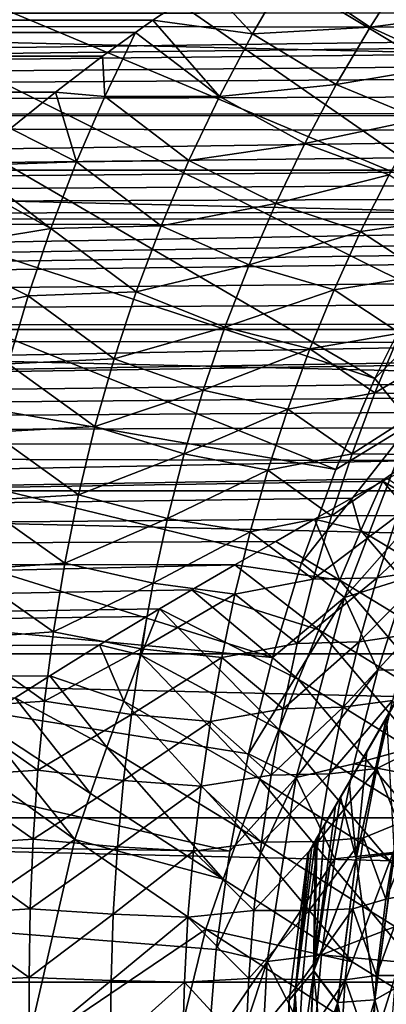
# Model space of a CAD drawing. Header units: metres. Extents: x -109 to 109, y -315 to 32.
# Tile 364 of 384: x 58.1 to 61.44, y 1.31 to 10.29. Entities that reach past the tile are written whole.
import ezdxf

# ---------------------------------------------------------------- set-up
doc = ezdxf.new("R2010")
doc.units = ezdxf.units.M
doc.layers.add('solid_K244242000C74_AAA', color=7, linetype='CONTINUOUS')

msp = doc.modelspace()

# ---------------------------------------------------------------- linework, layer by layer
at = {"layer": 'solid_K244242000C74_AAA'}
for points in [[(52.492252, 18.879858, -78.325066), (50.806316, 16.512283, -78.325066), (63.201088, 10.109612, -73.288864)], [(52.492252, 18.879858, -78.325066), (63.201088, 10.109612, -73.288864), (63.767914, 10.814772, -73.288864)], [(50.806316, 16.512283, -78.325066), (49.353065, 13.995176, -78.325066), (62.186005, 8.612486, -73.288864)], [(50.806316, 16.512283, -78.325066), (62.673271, 9.374799, -73.288864), (63.201088, 10.109612, -73.288864)], [(50.806316, 16.512283, -78.325066), (62.186005, 8.612486, -73.288864), (62.673271, 9.374799, -73.288864)], [(49.353065, 13.995176, -78.325066), (48.145664, 11.351322, -78.325066), (61.338737, 7.014377, -73.288864)], [(49.353065, 13.995176, -78.325066), (61.740726, 7.824909, -73.288864), (62.186005, 8.612486, -73.288864)], [(49.353065, 13.995176, -78.325066), (61.338737, 7.014377, -73.288864), (61.740726, 7.824909, -73.288864)], [(66.28434, 12.30596, -44.252384), (60.725739, 2.678175, -44), (66.293503, 12.321825, -44)], [(60.725739, 2.678175, -34), (66.293503, 12.321825, -44), (60.725739, 2.678175, -44)], [(60.725739, 2.678175, -34), (66.293503, 12.321825, -34), (66.293503, 12.321825, -44)], [(60.734898, 2.69404, -33.747616), (66.293503, 12.321825, -34), (60.725739, 2.678175, -34)], [(60.734898, 2.69404, -33.747616), (66.28434, 12.30596, -33.747616), (66.293503, 12.321825, -34)], [(66.28434, 12.30596, -44.252384), (60.734898, 2.69404, -44.252384), (60.725739, 2.678175, -44)], [(66.28434, 12.30596, -44.252384), (66.256462, 12.257674, -44.505863), (60.734898, 2.69404, -44.252384)], [(60.734898, 2.69404, -33.747616), (60.762775, 2.742326, -33.494137), (66.28434, 12.30596, -33.747616)], [(66.256462, 12.257674, -44.505863), (60.762775, 2.742326, -44.505863), (60.734898, 2.69404, -44.252384)], [(60.762775, 2.742326, -33.494137), (66.256462, 12.257674, -33.494137), (66.28434, 12.30596, -33.747616)], [(66.256462, 12.257674, -44.505863), (66.221756, 12.197556, -44.701088), (60.762775, 2.742326, -44.505863)], [(60.762775, 2.742326, -33.494137), (60.798069, 2.803458, -33.296097), (66.256462, 12.257674, -33.494137)], [(60.798069, 2.803458, -33.296097), (66.221169, 12.196542, -33.296097), (66.256462, 12.257674, -33.494137)], [(66.221756, 12.197556, -44.701088), (60.797485, 2.802445, -44.701088), (60.762775, 2.742326, -44.505863)], [(66.208313, 12.174279, -44.762825), (60.797485, 2.802445, -44.701088), (66.221756, 12.197556, -44.701088)], [(66.208313, 12.174279, -44.762825), (60.810925, 2.825721, -44.762825), (60.797485, 2.802445, -44.701088)], [(60.810925, 2.825722, -33.237175), (66.221169, 12.196542, -33.296097), (60.798069, 2.803458, -33.296097)], [(60.810925, 2.825722, -33.237175), (66.208313, 12.174278, -33.237175), (66.221169, 12.196542, -33.296097)], [(66.137619, 12.051824, -45.023476), (60.810925, 2.825721, -44.762825), (66.208313, 12.174279, -44.762825)], [(60.881622, 2.948178, -32.976521), (66.208313, 12.174278, -33.237175), (60.810925, 2.825722, -33.237175)], [(60.881622, 2.948178, -32.976521), (66.137611, 12.051823, -32.976521), (66.208313, 12.174278, -33.237175)], [(66.137619, 12.051824, -45.023476), (60.881622, 2.948176, -45.023476), (60.810925, 2.825721, -44.762825)], [(66.137619, 12.051824, -45.023476), (66.040939, 11.884372, -45.288055), (60.881622, 2.948176, -45.023476)], [(60.881622, 2.948178, -32.976521), (60.978302, 3.11563, -32.711941), (66.137611, 12.051823, -32.976521)], [(60.978302, 3.11563, -32.711941), (66.040939, 11.88437, -32.711941), (66.137611, 12.051823, -32.976521)], [(66.040939, 11.884372, -45.288055), (60.978302, 3.115628, -45.288055), (60.881622, 2.948176, -45.023476)], [(66.040939, 11.884372, -45.288055), (65.995285, 11.805298, -45.391922), (60.978302, 3.115628, -45.288055)], [(60.978302, 3.11563, -32.711941), (61.025211, 3.19688, -32.605377), (66.040939, 11.88437, -32.711941)], [(61.025211, 3.19688, -32.605377), (65.994026, 11.80312, -32.605377), (66.040939, 11.88437, -32.711941)], [(65.995285, 11.805298, -45.391922), (61.023952, 3.194702, -45.391922), (60.978302, 3.115628, -45.288055)], [(65.914253, 11.664952, -45.554905), (61.023952, 3.194702, -45.391922), (65.995285, 11.805298, -45.391922)], [(61.104984, 3.335051, -32.445091), (65.994026, 11.80312, -32.605377), (61.025211, 3.19688, -32.605377)], [(61.104984, 3.335051, -32.445091), (65.914253, 11.664949, -32.445091), (65.994026, 11.80312, -32.605377)], [(65.914253, 11.664952, -45.554905), (61.104984, 3.335048, -45.554905), (61.023952, 3.194702, -45.391922)], [(65.914253, 11.664952, -45.554905), (65.75386, 11.387137, -45.819599), (61.104984, 3.335048, -45.554905)], [(61.104984, 3.335051, -32.445091), (61.265381, 3.612867, -32.180397), (65.914253, 11.664949, -32.445091)], [(61.265381, 3.612867, -32.180397), (65.753853, 11.387134, -32.180397), (65.914253, 11.664949, -32.445091)], [(48.145664, 11.351322, -78.325066), (47.195038, 8.604657, -78.325066), (60.98122, 6.183269, -73.288864)], [(48.145664, 11.351322, -78.325066), (60.98122, 6.183269, -73.288864), (61.338737, 7.014377, -73.288864)], [(65.75386, 11.387137, -45.819599), (61.265381, 3.612863, -45.819599), (61.104984, 3.335048, -45.554905)], [(65.75386, 11.387137, -45.819599), (65.573608, 11.074935, -46.056065), (61.265381, 3.612863, -45.819599)], [(61.265381, 3.612867, -32.180397), (61.447796, 3.928819, -31.941381), (65.753853, 11.387134, -32.180397)], [(65.573608, 11.074935, -46.056065), (61.445629, 3.925065, -46.056065), (61.265381, 3.612863, -45.819599)], [(60.222767, 10.159093, -11.095034), (59.80566, 10.609488, -10.603715), (60.547295, 10.717645, -10.510751)], [(60.222767, 10.159093, -11.095034), (60.547295, 10.717645, -10.510751), (61.293926, 10.220197, -11.208552)], [(60.547295, 10.717645, -10.510751), (61.620914, 10.731811, -10.617435), (61.293926, 10.220197, -11.208552)], [(61.293926, 10.220197, -11.208552), (61.620914, 10.731811, -10.617435), (62.367336, 10.359581, -11.353745)], [(59.314381, 10.282949, -10.920667), (-59.314381, 10.282949, -10.920667), (-59.80566, 10.609488, -10.603715)], [(59.80566, 10.609488, -10.603715), (59.314381, 10.282949, -10.920667), (-59.80566, 10.609488, -10.603715)], [(60.222767, 10.159093, -11.095034), (59.314381, 10.282949, -10.920667), (59.80566, 10.609488, -10.603715)], [(71.035255, 10.209102, 10.989734), (71.408989, 10.357245, 10.850229), (10.140698, 10.293558, 10.910667)], [(106.867256, 8.916736, -83.82), (46.132748, 8.916736, -83.82), (46.591377, 10.351391, -83.82)], [(106.867256, 8.916736, -83.82), (46.591377, 10.351391, -83.82), (106.408623, 10.351391, -83.82)], [(61.293926, 10.220197, -11.208552), (62.367336, 10.359581, -11.353745), (62.050179, 9.876923, -11.939103)], [(59.155979, 10.172608, -11.023522), (-59.174713, 10.185795, -11.011339), (-59.314381, 10.282949, -10.920667)], [(59.314381, 10.282949, -10.920667), (59.155979, 10.172608, -11.023522), (-59.314381, 10.282949, -10.920667)], [(71.035255, 10.209102, 10.989734), (10.140698, 10.293558, 10.910667), (11.234891, 9.411287, 11.680225)], [(59.921165, 9.587457, -11.659611), (59.155979, 10.172608, -11.023522), (59.314381, 10.282949, -10.920667)], [(59.921165, 9.587457, -11.659611), (59.314381, 10.282949, -10.920667), (60.222767, 10.159093, -11.095034)], [(58.856846, 9.956936, -11.218709), (-58.856846, 9.956936, -11.218709), (-59.174713, 10.185795, -11.011339)], [(59.155979, 10.172608, -11.023522), (58.856846, 9.956936, -11.218709), (-59.174713, 10.185795, -11.011339)], [(70.852081, 10.136901, 11.056366), (71.035255, 10.209102, 10.989734), (11.234891, 9.411287, 11.680225)], [(58.875931, 9.588065, -11.547964), (58.856846, 9.956936, -11.218709), (59.155979, 10.172608, -11.023522)], [(58.875931, 9.588065, -11.547964), (59.155979, 10.172608, -11.023522), (59.921165, 9.587457, -11.659611)], [(59.921165, 9.587457, -11.659611), (60.222767, 10.159093, -11.095034), (60.986572, 9.695565, -11.781943)], [(60.222767, 10.159093, -11.095034), (61.293926, 10.220197, -11.208552), (60.986572, 9.695565, -11.781943)], [(60.986572, 9.695565, -11.781943), (61.293926, 10.220197, -11.208552), (62.050179, 9.876923, -11.939103)], [(70.674698, 10.06716, 11.119905), (70.852081, 10.136901, 11.056366), (11.234891, 9.411287, 11.680225)], [(70.325645, 9.930139, 11.242435), (70.674698, 10.06716, 11.119905), (11.234891, 9.411287, 11.680225)], [(58.425995, 9.628519, -11.501809), (-58.425995, 9.628519, -11.501809), (-58.856846, 9.956936, -11.218709)], [(58.856846, 9.956936, -11.218709), (58.425995, 9.628519, -11.501809), (-58.856846, 9.956936, -11.218709)], [(69.988052, 9.798348, 11.35748), (70.325645, 9.930139, 11.242435), (11.234891, 9.411287, 11.680225)], [(58.875931, 9.588065, -11.547964), (58.425995, 9.628519, -11.501809), (58.856846, 9.956936, -11.218709)], [(69.502686, 9.61001, 11.517279), (69.988052, 9.798348, 11.35748), (11.234891, 9.411287, 11.680225)], [(60.986572, 9.695565, -11.781943), (62.050179, 9.876923, -11.939103), (61.750675, 9.38146, -12.507035)], [(58.425995, 9.628519, -11.501809), (58.016609, 9.294883, -11.773069), (-58.425995, 9.628519, -11.501809)], [(58.617844, 8.990944, -12.052549), (58.016609, 9.294883, -11.773069), (58.425995, 9.628519, -11.501809)], [(58.617844, 8.990944, -12.052549), (58.425995, 9.628519, -11.501809), (58.875931, 9.588065, -11.547964)], [(59.921165, 9.587457, -11.659611), (60.986572, 9.695565, -11.781943), (60.699905, 9.15866, -12.33601)], [(60.699905, 9.15866, -12.33601), (60.986572, 9.695565, -11.781943), (61.750675, 9.38146, -12.507035)], [(69.041283, 9.431324, 11.664053), (69.502686, 9.61001, 11.517279), (11.234891, 9.411287, 11.680225)], [(58.617844, 8.990944, -12.052549), (58.875931, 9.588065, -11.547964), (59.643703, 9.003651, -12.20278)], [(58.875931, 9.588065, -11.547964), (59.921165, 9.587457, -11.659611), (59.643703, 9.003651, -12.20278)], [(59.643703, 9.003651, -12.20278), (59.921165, 9.587457, -11.659611), (60.699905, 9.15866, -12.33601)], [(68.997948, 9.414602, 11.677554), (69.041283, 9.431324, 11.664053), (11.234891, 9.411287, 11.680225)], [(68.602913, 9.262532, 11.798537), (68.997948, 9.414602, 11.677554), (11.234891, 9.411287, 11.680225)], [(68.602913, 9.262532, 11.798537), (11.234891, 9.411287, 11.680225), (12.200417, 8.458139, 12.387893)], [(60.699905, 9.15866, -12.33601), (61.750675, 9.38146, -12.507035), (61.469742, 8.873773, -13.055994)], [(68.185959, 9.103833, 11.921419), (68.602913, 9.262532, 11.798537), (12.200417, 8.458139, 12.387893)], [(58.617844, 8.990944, -12.052549), (57.631374, 8.95806, -12.031341), (58.016609, 9.294883, -11.773069)], [(67.790894, 8.952712, 12.035321), (68.185959, 9.103833, 11.921419), (12.200417, 8.458139, 12.387893)], [(59.643703, 9.003651, -12.20278), (60.699905, 9.15866, -12.33601), (60.43491, 8.61028, -12.86909)], [(60.43491, 8.61028, -12.86909), (60.699905, 9.15866, -12.33601), (61.469742, 8.873773, -13.055994)], [(58.384747, 8.384441, -12.534279), (57.631374, 8.95806, -12.031341), (58.617844, 8.990944, -12.052549)], [(58.384747, 8.384441, -12.534279), (58.617844, 8.990944, -12.052549), (59.391121, 8.408993, -12.722518)], [(58.617844, 8.990944, -12.052549), (59.643703, 9.003651, -12.20278), (59.391121, 8.408993, -12.722518)], [(59.391121, 8.408993, -12.722518), (59.643703, 9.003651, -12.20278), (60.43491, 8.61028, -12.86909)], [(67.417877, 8.807582, 12.141932), (67.790894, 8.952712, 12.035321), (12.200417, 8.458139, 12.387893)], [(107.257225, 7.461317, -83.82), (45.742775, 7.461317, -83.82), (46.132748, 8.916736, -83.82)], [(107.257225, 7.461317, -83.82), (46.132748, 8.916736, -83.82), (106.867256, 8.916736, -83.82)], [(58.384747, 8.384441, -12.534279), (57.521927, 8.858175, -12.10507), (57.631374, 8.95806, -12.031341)], [(67.066292, 8.669067, 12.241212), (67.417877, 8.807582, 12.141932), (12.200417, 8.458139, 12.387893)], [(57.301525, 8.203313, -12.568153), (57.521927, 8.858175, -12.10507), (58.384747, 8.384441, -12.534279)], [(60.43491, 8.61028, -12.86909), (61.469742, 8.873773, -13.055994), (61.208179, 8.354506, -13.584297)], [(61.208179, 8.354506, -13.584297), (61.469742, 8.873773, -13.055994), (62.079659, 8.481717, -14.077916)], [(66.73632, 8.537152, 12.333573), (67.066292, 8.669067, 12.241212), (12.200417, 8.458139, 12.387893)], [(66.569733, 8.471011, 12.379094), (66.73632, 8.537152, 12.333573), (12.200417, 8.458139, 12.387893)], [(47.195038, 8.604657, -78.325066), (46.509804, 5.780063, -78.325066), (60.403656, 4.469127, -73.288864)], [(47.195038, 8.604657, -78.325066), (60.66922, 5.334021, -73.288864), (60.98122, 6.183269, -73.288864)], [(47.195038, 8.604657, -78.325066), (60.403656, 4.469127, -73.288864), (60.66922, 5.334021, -73.288864)], [(59.391121, 8.408993, -12.722518), (60.43491, 8.61028, -12.86909), (60.192074, 8.051572, -13.379107)], [(60.192074, 8.051572, -13.379107), (60.43491, 8.61028, -12.86909), (61.208179, 8.354506, -13.584297)], [(66.424644, 8.413687, 12.418127), (66.569733, 8.471011, 12.379094), (12.200417, 8.458139, 12.387893)], [(66.424644, 8.413687, 12.418127), (12.200417, 8.458139, 12.387893), (13.040693, 7.443661, 13.022746)], [(61.208179, 8.354506, -13.584297), (62.079659, 8.481717, -14.077916), (61.813171, 7.960926, -14.61366)], [(66.130768, 8.299063, 12.495021), (66.424644, 8.413687, 12.418127), (13.040693, 7.443661, 13.022746)], [(57.301525, 8.203313, -12.568153), (58.384747, 8.384441, -12.534279), (58.177052, 7.770276, -12.991152)], [(58.177052, 7.770276, -12.991152), (58.384747, 8.384441, -12.534279), (59.163784, 7.805135, -13.216538)], [(58.384747, 8.384441, -12.534279), (59.391121, 8.408993, -12.722518), (59.163784, 7.805135, -13.216538)], [(59.163784, 7.805135, -13.216538), (59.391121, 8.408993, -12.722518), (60.192074, 8.051572, -13.379107)], [(60.192074, 8.051572, -13.379107), (61.208179, 8.354506, -13.584297), (60.966389, 7.824547, -14.089792)], [(60.966389, 7.824547, -14.089792), (61.208179, 8.354506, -13.584297), (61.813171, 7.960926, -14.61366)], [(65.847389, 8.196928, 12.56226), (66.130768, 8.299063, 12.495021), (13.040693, 7.443661, 13.022746)], [(65.576012, 8.104408, 12.622146), (65.847389, 8.196928, 12.56226), (13.040693, 7.443661, 13.022746)], [(57.10836, 7.540395, -13.005063), (57.301525, 8.203313, -12.568153), (58.177052, 7.770276, -12.991152)], [(65.083847, 7.908417, 12.74586), (65.576012, 8.104408, 12.622146), (13.040693, 7.443661, 13.022746)], [(62.441109, 8.116903, -73.162537), (61.740726, 7.824909, -73.288864), (61.338737, 7.014377, -73.288864)], [(62.441109, 8.116903, -73.162537), (61.338737, 7.014377, -73.288864), (61.669678, 6.602884, -73.162537)], [(59.163784, 7.805135, -13.216538), (60.192074, 8.051572, -13.379107), (59.971684, 7.483819, -13.863825)], [(59.971684, 7.483819, -13.863825), (60.192074, 8.051572, -13.379107), (60.966389, 7.824547, -14.089792)], [(64.669991, 7.700545, 12.872514), (65.083847, 7.908417, 12.74586), (13.040693, 7.443661, 13.022746)], [(60.966389, 7.824547, -14.089792), (61.813171, 7.960926, -14.61366), (61.565918, 7.42779, -15.123743)], [(59.971684, 7.483819, -13.863825), (60.966389, 7.824547, -14.089792), (60.744678, 7.284836, -14.570229)], [(60.744678, 7.284836, -14.570229), (60.966389, 7.824547, -14.089792), (61.565918, 7.42779, -15.123743)], [(57.10836, 7.540395, -13.005063), (58.177052, 7.770276, -12.991152), (57.995155, 7.150162, -13.421165)], [(57.995155, 7.150162, -13.421165), (58.177052, 7.770276, -12.991152), (58.962029, 7.193736, -13.682551)], [(58.177052, 7.770276, -12.991152), (59.163784, 7.805135, -13.216538), (58.962029, 7.193736, -13.682551)], [(58.962029, 7.193736, -13.682551), (59.163784, 7.805135, -13.216538), (59.971684, 7.483819, -13.863825)], [(64.300385, 7.513236, 12.98273), (64.669991, 7.700545, 12.872514), (13.040693, 7.443661, 13.022746)], [(63.936455, 7.340639, 13.081094), (64.300385, 7.513236, 12.98273), (13.040693, 7.443661, 13.022746)], [(107.577339, 5.98969, -83.82), (45.422661, 5.98969, -83.82), (45.742775, 7.461317, -83.82)], [(107.577339, 5.98969, -83.82), (45.742775, 7.461317, -83.82), (107.257225, 7.461317, -83.82)], [(58.962029, 7.193736, -13.682551), (59.971684, 7.483819, -13.863825), (59.77404, 6.908305, -14.321003)], [(59.77404, 6.908305, -14.321003), (59.971684, 7.483819, -13.863825), (60.744678, 7.284836, -14.570229)], [(63.936455, 7.340639, 13.081094), (13.040693, 7.443661, 13.022746), (13.751101, 6.388412, 13.571595)], [(60.744678, 7.284836, -14.570229), (61.565918, 7.42779, -15.123743), (61.338345, 6.882995, -15.605577)], [(61.338345, 6.882995, -15.605577), (61.565918, 7.42779, -15.123743), (62.211006, 7.396247, -15.972075)], [(61.338345, 6.882995, -15.605577), (62.211006, 7.396247, -15.972075), (61.970329, 6.866184, -16.451725)], [(63.532032, 7.187931, 13.165624), (63.936455, 7.340639, 13.081094), (13.751101, 6.388412, 13.571595)], [(59.77404, 6.908305, -14.321003), (60.744678, 7.284836, -14.570229), (60.543358, 6.736313, -15.023352)], [(60.543358, 6.736313, -15.023352), (60.744678, 7.284836, -14.570229), (61.338345, 6.882995, -15.605577)], [(63.474785, 7.163978, 13.178673), (63.532032, 7.187931, 13.165624), (13.751101, 6.388412, 13.571595)], [(57.995155, 7.150162, -13.421165), (58.962029, 7.193736, -13.682551), (58.786205, 6.576454, -14.118263)], [(58.786205, 6.576454, -14.118263), (58.962029, 7.193736, -13.682551), (59.77404, 6.908305, -14.321003)], [(63.08997, 6.978673, 13.277731), (63.474785, 7.163978, 13.178673), (13.751101, 6.388412, 13.571595)], [(57.839462, 6.525816, -13.822315), (57.995155, 7.150162, -13.421165), (58.786205, 6.576454, -14.118263)], [(61.669678, 6.602884, -73.162537), (61.338737, 7.014377, -73.288864), (60.98122, 6.183269, -73.288864)], [(62.852905, 6.846569, 13.346329), (63.08997, 6.978673, 13.277731), (13.751101, 6.388412, 13.571595)], [(62.601795, 6.709546, 13.415736), (62.852905, 6.846569, 13.346329), (13.751101, 6.388412, 13.571595)], [(58.786205, 6.576454, -14.118263), (59.77404, 6.908305, -14.321003), (59.59943, 6.326315, -14.748405)], [(59.59943, 6.326315, -14.748405), (59.77404, 6.908305, -14.321003), (60.543358, 6.736313, -15.023352)], [(60.543358, 6.736313, -15.023352), (61.338345, 6.882995, -15.605577), (61.13089, 6.327226, -16.056572)], [(61.13089, 6.327226, -16.056572), (61.338345, 6.882995, -15.605577), (61.970329, 6.866184, -16.451725)], [(61.13089, 6.327226, -16.056572), (61.970329, 6.866184, -16.451725), (61.748039, 6.322585, -16.900459)], [(62.336479, 6.566334, 13.48641), (62.601795, 6.709546, 13.415736), (13.751101, 6.388412, 13.571595)], [(59.59943, 6.326315, -14.748405), (60.543358, 6.736313, -15.023352), (60.362743, 6.179918, -15.44691)], [(60.362743, 6.179918, -15.44691), (60.543358, 6.736313, -15.023352), (61.13089, 6.327226, -16.056572)], [(62.055328, 6.419843, 13.556755), (62.336479, 6.566334, 13.48641), (13.751101, 6.388412, 13.571595)], [(57.839462, 6.525816, -13.822315), (58.786205, 6.576454, -14.118263), (58.636517, 5.954885, -14.52138)], [(58.636517, 5.954885, -14.52138), (58.786205, 6.576454, -14.118263), (59.59943, 6.326315, -14.748405)], [(61.669678, 6.602884, -73.162537), (60.98122, 6.183269, -73.288864), (60.66922, 5.334021, -73.288864)], [(61.669678, 6.602884, -73.162537), (60.66922, 5.334021, -73.288864), (61.06073, 5.016522, -73.162537)], [(61.669678, 6.602884, -73.162537), (61.06073, 5.016522, -73.162537), (61.949467, 6.022314, -73.120003)], [(57.709778, 5.89876, -14.19262), (57.839462, 6.525816, -13.822315), (58.636517, 5.954885, -14.52138)], [(61.759621, 6.265557, 13.628749), (62.055328, 6.419843, 13.556755), (13.751101, 6.388412, 13.571595)], [(61.759621, 6.265557, 13.628749), (13.751101, 6.388412, 13.571595), (14.328515, 5.319687, 14.025011)], [(58.636517, 5.954885, -14.52138), (59.59943, 6.326315, -14.748405), (59.447922, 5.739009, -15.143774)], [(59.447922, 5.739009, -15.143774), (59.59943, 6.326315, -14.748405), (60.362743, 6.179918, -15.44691)], [(60.362743, 6.179918, -15.44691), (61.13089, 6.327226, -16.056572), (60.943928, 5.761113, -16.474106)], [(60.943928, 5.761113, -16.474106), (61.13089, 6.327226, -16.056572), (61.748039, 6.322585, -16.900459)], [(60.943928, 5.761113, -16.474106), (61.748039, 6.322585, -16.900459), (61.54467, 5.76573, -17.315554)], [(61.450172, 6.100654, 13.703358), (61.759621, 6.265557, 13.628749), (14.328515, 5.319687, 14.025011)], [(59.447922, 5.739009, -15.143774), (60.362743, 6.179918, -15.44691), (60.2029, 5.616426, -15.838605)], [(60.2029, 5.616426, -15.838605), (60.362743, 6.179918, -15.44691), (60.943928, 5.761113, -16.474106)], [(61.409733, 6.078843, 13.713047), (61.450172, 6.100654, 13.703358), (14.328515, 5.319687, 14.025011)], [(61.126549, 5.923292, 13.780951), (61.409733, 6.078843, 13.713047), (14.328515, 5.319687, 14.025011)], [(61.06073, 5.016522, -73.162537), (61.634777, 5.19725, -73.120003), (61.949467, 6.022314, -73.120003)], [(61.211601, 5.627193, 13.913243), (61.409733, 6.078843, 13.713047), (61.126549, 5.923292, 13.780951)], [(62.421219, 4.895771, 14.340176), (61.409733, 6.078843, 13.713047), (61.211601, 5.627193, 13.913243)], [(62.623749, 5.350718, 14.118795), (61.450172, 6.100654, 13.703358), (61.409733, 6.078843, 13.713047)], [(62.421219, 4.895771, 14.340176), (62.623749, 5.350718, 14.118795), (61.409733, 6.078843, 13.713047)], [(107.827133, 4.504362, -83.82), (45.172867, 4.504362, -83.82), (45.422661, 5.98969, -83.82)], [(107.827133, 4.504362, -83.82), (45.422661, 5.98969, -83.82), (107.577339, 5.98969, -83.82)], [(57.709778, 5.89876, -14.19262), (58.636517, 5.954885, -14.52138), (58.511669, 5.329966, -14.889591)], [(58.511669, 5.329966, -14.889591), (58.636517, 5.954885, -14.52138), (59.447922, 5.739009, -15.143774)], [(60.789177, 5.731938, 13.861633), (61.126549, 5.923292, 13.780951), (14.328515, 5.319687, 14.025011)], [(57.604218, 5.26996, -14.530155), (57.709778, 5.89876, -14.19262), (58.511669, 5.329966, -14.889591)], [(61.211601, 5.627193, 13.913243), (61.126549, 5.923292, 13.780951), (60.789177, 5.731938, 13.861633)], [(61.360424, 5.195594, -17.693954), (62.054947, 5.845718, -18.203701), (61.849503, 5.272294, -18.581301)], [(61.360424, 5.195594, -17.693954), (61.54467, 5.76573, -17.315554), (62.054947, 5.845718, -18.203701)], [(46.509804, 5.780063, -78.325066), (46.096172, 2.903147, -78.325066), (60.014812, 2.702588, -73.288864)], [(46.509804, 5.780063, -78.325066), (60.185307, 3.591123, -73.288864), (60.403656, 4.469127, -73.288864)], [(46.509804, 5.780063, -78.325066), (60.014812, 2.702588, -73.288864), (60.185307, 3.591123, -73.288864)], [(60.2029, 5.616426, -15.838605), (60.943928, 5.761113, -16.474106), (60.77718, 5.184786, -16.855318)], [(60.77718, 5.184786, -16.855318), (61.54467, 5.76573, -17.315554), (61.360424, 5.195594, -17.693954)], [(60.77718, 5.184786, -16.855318), (60.943928, 5.761113, -16.474106), (61.54467, 5.76573, -17.315554)], [(60.434536, 5.528717, 13.943934), (60.789177, 5.731938, 13.861633), (14.328515, 5.319687, 14.025011)], [(58.511669, 5.329966, -14.889591), (59.447922, 5.739009, -15.143774), (59.318321, 5.146849, -15.504756)], [(59.318321, 5.146849, -15.504756), (59.447922, 5.739009, -15.143774), (60.2029, 5.616426, -15.838605)], [(61.018253, 5.174345, 14.105521), (60.789177, 5.731938, 13.861633), (60.434536, 5.528717, 13.943934)], [(61.018253, 5.174345, 14.105521), (61.211601, 5.627193, 13.913243), (60.789177, 5.731938, 13.861633)], [(59.318321, 5.146849, -15.504756), (60.2029, 5.616426, -15.838605), (60.062939, 5.045984, -16.195967)], [(60.062939, 5.045984, -16.195967), (60.2029, 5.616426, -15.838605), (60.77718, 5.184786, -16.855318)], [(62.223579, 4.440191, 14.555655), (61.211601, 5.627193, 13.913243), (61.018253, 5.174345, 14.105521)], [(62.223579, 4.440191, 14.555655), (62.421219, 4.895771, 14.340176), (61.211601, 5.627193, 13.913243)], [(60.062111, 5.31382, 14.027235), (60.434536, 5.528717, 13.943934), (14.328515, 5.319687, 14.025011)], [(61.018253, 5.174345, 14.105521), (60.434536, 5.528717, 13.943934), (60.062111, 5.31382, 14.027235)], [(60.062111, 5.31382, 14.027235), (14.328515, 5.319687, 14.025011), (14.782663, 4.247884, 14.385947)], [(59.670208, 5.085918, 14.111465), (60.062111, 5.31382, 14.027235), (14.782663, 4.247884, 14.385947)], [(57.604218, 5.26996, -14.530155), (58.511669, 5.329966, -14.889591), (58.409519, 4.702255, -15.220573)], [(58.409519, 4.702255, -15.220573), (58.511669, 5.329966, -14.889591), (59.318321, 5.146849, -15.504756)], [(60.828465, 4.721091, 14.291752), (60.062111, 5.31382, 14.027235), (59.670208, 5.085918, 14.111465)], [(60.828465, 4.721091, 14.291752), (61.018253, 5.174345, 14.105521), (60.062111, 5.31382, 14.027235)], [(61.06073, 5.016522, -73.162537), (60.66922, 5.334021, -73.288864), (60.403656, 4.469127, -73.288864)], [(57.520618, 4.640301, -14.833023), (57.604218, 5.26996, -14.530155), (58.409519, 4.702255, -15.220573)], [(61.1954, 4.612067, -18.032503), (61.849503, 5.272294, -18.581301), (61.663605, 4.682155, -18.918152)], [(61.1954, 4.612067, -18.032503), (61.360424, 5.195594, -17.693954), (61.849503, 5.272294, -18.581301)], [(58.409519, 4.702255, -15.220573), (59.318321, 5.146849, -15.504756), (59.208992, 4.550057, -15.828966)], [(59.208992, 4.550057, -15.828966), (59.318321, 5.146849, -15.504756), (60.062939, 5.045984, -16.195967)], [(60.062939, 5.045984, -16.195967), (60.77718, 5.184786, -16.855318), (60.630062, 4.598136, -17.19722)], [(60.630062, 4.598136, -17.19722), (61.360424, 5.195594, -17.693954), (61.1954, 4.612067, -18.032503)], [(60.630062, 4.598136, -17.19722), (60.77718, 5.184786, -16.855318), (61.360424, 5.195594, -17.693954)], [(62.029655, 3.984389, 14.764637), (61.018253, 5.174345, 14.105521), (60.828465, 4.721091, 14.291752)], [(62.029655, 3.984389, 14.764637), (62.223579, 4.440191, 14.555655), (61.018253, 5.174345, 14.105521)], [(61.06073, 5.016522, -73.162537), (61.366562, 4.354968, -73.120003), (61.634777, 5.19725, -73.120003)], [(64.425018, 4.395081, -73.120003), (61.634777, 5.19725, -73.120003), (61.366562, 4.354968, -73.120003)], [(59.374554, 4.912852, 14.172646), (59.670208, 5.085918, 14.111465), (14.782663, 4.247884, 14.385947)], [(59.208992, 4.550057, -15.828966), (60.062939, 5.045984, -16.195967), (59.941772, 4.46862, -16.516489)], [(60.643288, 4.267366, 14.472555), (59.670208, 5.085918, 14.111465), (59.374554, 4.912852, 14.172646)], [(60.643288, 4.267366, 14.472555), (60.828465, 4.721091, 14.291752), (59.670208, 5.085918, 14.111465)], [(59.941772, 4.46862, -16.516489), (60.062939, 5.045984, -16.195967), (60.630062, 4.598136, -17.19722)], [(61.06073, 5.016522, -73.162537), (60.403656, 4.469127, -73.288864), (60.185307, 3.591123, -73.288864)], [(61.06073, 5.016522, -73.162537), (60.185307, 3.591123, -73.288864), (60.620941, 3.375198, -73.162537)], [(61.06073, 5.016522, -73.162537), (60.620941, 3.375198, -73.162537), (61.366562, 4.354968, -73.120003)], [(59.258709, 4.844233, 14.196246), (59.374554, 4.912852, 14.172646), (14.782663, 4.247884, 14.385947)], [(59.208687, 4.491239, 14.315919), (59.374554, 4.912852, 14.172646), (59.258709, 4.844233, 14.196246)], [(60.463551, 3.8131, 14.64842), (59.374554, 4.912852, 14.172646), (59.208687, 4.491239, 14.315919)], [(60.463551, 3.8131, 14.64842), (60.643288, 4.267366, 14.472555), (59.374554, 4.912852, 14.172646)], [(58.826878, 4.583804, 14.282463), (59.258709, 4.844233, 14.196246), (14.782663, 4.247884, 14.385947)], [(59.208687, 4.491239, 14.315919), (59.258709, 4.844233, 14.196246), (58.826878, 4.583804, 14.282463)], [(57.520618, 4.640301, -14.833023), (58.409519, 4.702255, -15.220573), (58.32827, 4.07267, -15.512171)], [(58.32827, 4.07267, -15.512171), (58.409519, 4.702255, -15.220573), (59.208992, 4.550057, -15.828966)], [(61.84, 3.527946, 14.967806), (60.828465, 4.721091, 14.291752), (60.643288, 4.267366, 14.472555)], [(61.84, 3.527946, 14.967806), (62.029655, 3.984389, 14.764637), (60.828465, 4.721091, 14.291752)], [(61.050014, 4.015843, -18.328201), (61.663605, 4.682155, -18.918152), (61.498337, 4.076201, -19.211079)], [(61.050014, 4.015843, -18.328201), (61.1954, 4.612067, -18.032503), (61.663605, 4.682155, -18.918152)], [(58.374336, 4.303432, 14.369429), (58.826878, 4.583804, 14.282463), (14.782663, 4.247884, 14.385947)], [(57.457314, 4.010995, -15.099594), (57.520618, 4.640301, -14.833023), (58.32827, 4.07267, -15.512171)], [(59.050133, 4.070992, 14.454576), (58.826878, 4.583804, 14.282463), (58.374336, 4.303432, 14.369429)], [(59.050133, 4.070992, 14.454576), (59.208687, 4.491239, 14.315919), (58.826878, 4.583804, 14.282463)], [(59.941772, 4.46862, -16.516489), (60.630062, 4.598136, -17.19722), (60.502312, 4.001708, -17.496962)], [(60.502312, 4.001708, -17.496962), (61.1954, 4.612067, -18.032503), (61.050014, 4.015843, -18.328201)], [(60.502312, 4.001708, -17.496962), (60.630062, 4.598136, -17.19722), (61.1954, 4.612067, -18.032503)], [(108.005989, 3.008363, -83.82), (44.994007, 3.008363, -83.82), (45.172867, 4.504362, -83.82)], [(108.005989, 3.008363, -83.82), (45.172867, 4.504362, -83.82), (107.827133, 4.504362, -83.82)], [(58.32827, 4.07267, -15.512171), (59.208992, 4.550057, -15.828966), (59.118721, 3.949425, -16.114193)], [(59.118721, 3.949425, -16.114193), (59.208992, 4.550057, -15.828966), (59.941772, 4.46862, -16.516489)], [(60.289268, 3.358275, 14.819326), (59.208687, 4.491239, 14.315919), (59.050133, 4.070992, 14.454576)], [(59.118721, 3.949425, -16.114193), (59.941772, 4.46862, -16.516489), (59.838764, 3.885107, -16.797844)], [(60.289268, 3.358275, 14.819326), (60.463551, 3.8131, 14.64842), (59.208687, 4.491239, 14.315919)], [(59.838764, 3.885107, -16.797844), (59.941772, 4.46862, -16.516489), (60.502312, 4.001708, -17.496962)], [(60.620941, 3.375198, -73.162537), (61.146061, 3.498817, -73.120003), (61.366562, 4.354968, -73.120003)], [(64.425018, 4.395081, -73.120003), (61.366562, 4.354968, -73.120003), (61.146061, 3.498817, -73.120003)], [(63.996384, 2.963359, -73.120003), (64.425018, 4.395081, -73.120003), (61.146061, 3.498817, -73.120003)], [(58.060268, 4.102507, 14.428078), (58.374336, 4.303432, 14.369429), (14.782663, 4.247884, 14.385947)], [(58.896332, 3.650457, 14.58898), (58.374336, 4.303432, 14.369429), (58.060268, 4.102507, 14.428078)], [(58.896332, 3.650457, 14.58898), (59.050133, 4.070992, 14.454576), (58.374336, 4.303432, 14.369429)], [(61.65522, 3.07045, 15.165835), (60.643288, 4.267366, 14.472555), (60.463551, 3.8131, 14.64842)], [(61.65522, 3.07045, 15.165835), (61.84, 3.527946, 14.967806), (60.643288, 4.267366, 14.472555)], [(57.457314, 4.010995, -15.099594), (58.32827, 4.07267, -15.512171), (58.266785, 3.4428, -15.762527)], [(58.747066, 3.229513, 14.719091), (58.060268, 4.102507, 14.428078), (57.736469, 3.890808, 14.486601)], [(58.747066, 3.229513, 14.719091), (58.896332, 3.650457, 14.58898), (58.060268, 4.102507, 14.428078)], [(58.266785, 3.4428, -15.762527), (58.32827, 4.07267, -15.512171), (59.118721, 3.949425, -16.114193)], [(60.120293, 2.902882, 14.985152), (59.050133, 4.070992, 14.454576), (58.896332, 3.650457, 14.58898)], [(60.120293, 2.902882, 14.985152), (60.289268, 3.358275, 14.819326), (59.050133, 4.070992, 14.454576)], [(60.92511, 3.408646, -18.578253), (61.498337, 4.076201, -19.211079), (61.355068, 3.456277, -19.457102)], [(60.92511, 3.408646, -18.578253), (61.050014, 4.015843, -18.328201), (61.498337, 4.076201, -19.211079)], [(61.355068, 3.456277, -19.457102), (61.498337, 4.076201, -19.211079), (61.698959, 3.628958, -20.34519)], [(57.413029, 3.383523, -15.328464), (57.457314, 4.010995, -15.099594), (58.266785, 3.4428, -15.762527)], [(59.838764, 3.885107, -16.797844), (60.502312, 4.001708, -17.496962), (60.394222, 3.397146, -17.751919)], [(60.394222, 3.397146, -17.751919), (61.050014, 4.015843, -18.328201), (60.92511, 3.408646, -18.578253)], [(60.394222, 3.397146, -17.751919), (60.502312, 4.001708, -17.496962), (61.050014, 4.015843, -18.328201)], [(58.602108, 2.808041, 14.844872), (57.736469, 3.890808, 14.486601), (57.402946, 3.66831, 14.544536)], [(58.747066, 3.229513, 14.719091), (57.736469, 3.890808, 14.486601), (58.602108, 2.808041, 14.844872)], [(58.266785, 3.4428, -15.762527), (59.118721, 3.949425, -16.114193), (59.046871, 3.346481, -16.358448)], [(59.046871, 3.346481, -16.358448), (59.118721, 3.949425, -16.114193), (59.838764, 3.885107, -16.797844)], [(59.046871, 3.346481, -16.358448), (59.838764, 3.885107, -16.797844), (59.75375, 3.29696, -17.037884)], [(59.75375, 3.29696, -17.037884), (59.838764, 3.885107, -16.797844), (60.394222, 3.397146, -17.751919)], [(61.265381, 3.612863, -45.819599), (61.445629, 3.925065, -46.056065), (61.166908, 2.63448, -46.055901)], [(61.515388, 2.679629, -46.678066), (61.166908, 2.63448, -46.055901), (61.445629, 3.925065, -46.056065)], [(61.447796, 3.928819, -31.941381), (61.168488, 2.636806, -31.941523), (61.517601, 2.68338, -31.31955)], [(61.265381, 3.612867, -32.180397), (61.168488, 2.636806, -31.941523), (61.447796, 3.928819, -31.941381)], [(61.475449, 2.611892, 15.358747), (60.463551, 3.8131, 14.64842), (60.289268, 3.358275, 14.819326)], [(61.475449, 2.611892, 15.358747), (61.65522, 3.07045, 15.165835), (60.463551, 3.8131, 14.64842)], [(58.602108, 2.808041, 14.844872), (57.402946, 3.66831, 14.544536), (56.950226, 1.679354, 15.009831)], [(59.956478, 2.446913, 15.145777), (58.896332, 3.650457, 14.58898), (58.747066, 3.229513, 14.719091)], [(59.956478, 2.446913, 15.145777), (60.120293, 2.902882, 14.985152), (58.896332, 3.650457, 14.58898)], [(61.104984, 3.335051, -32.445091), (61.168488, 2.636806, -31.941523), (61.265381, 3.612867, -32.180397)], [(61.265381, 3.612863, -45.819599), (61.166908, 2.63448, -46.055901), (61.104984, 3.335048, -45.554905)], [(61.355068, 3.456277, -19.457102), (61.698959, 3.628958, -20.34519), (61.554626, 2.954668, -20.548508)], [(60.620941, 3.375198, -73.162537), (60.185307, 3.591123, -73.288864), (60.014812, 2.702588, -73.288864)], [(57.413029, 3.383523, -15.328464), (58.266785, 3.4428, -15.762527), (58.223648, 2.812943, -15.969684)], [(58.223648, 2.812943, -15.969684), (58.266785, 3.4428, -15.762527), (59.046871, 3.346481, -16.358448)], [(60.620941, 3.375198, -73.162537), (60.973885, 2.631794, -73.120003), (61.146061, 3.498817, -73.120003)], [(60.821316, 2.791314, -18.779736), (61.355068, 3.456277, -19.457102), (61.234974, 2.823492, -19.653128)], [(60.821316, 2.791314, -18.779736), (60.92511, 3.408646, -18.578253), (61.355068, 3.456277, -19.457102)], [(63.996384, 2.963359, -73.120003), (61.146061, 3.498817, -73.120003), (60.973885, 2.631794, -73.120003)], [(61.234974, 2.823492, -19.653128), (61.355068, 3.456277, -19.457102), (61.554626, 2.954668, -20.548508)], [(57.385815, 2.756942, -15.518016), (57.413029, 3.383523, -15.328464), (58.223648, 2.812943, -15.969684)], [(58.223648, 2.812943, -15.969684), (59.046871, 3.346481, -16.358448), (58.992424, 2.741195, -16.55958)], [(58.992424, 2.741195, -16.55958), (59.046871, 3.346481, -16.358448), (59.75375, 3.29696, -17.037884)], [(59.75375, 3.29696, -17.037884), (60.394222, 3.397146, -17.751919), (60.305901, 2.785189, -17.959352)], [(60.620941, 3.375198, -73.162537), (60.014812, 2.702588, -73.288864), (59.892677, 1.806131, -73.288864)], [(60.620941, 3.375198, -73.162537), (59.892677, 1.806131, -73.288864), (60.355122, 1.696895, -73.162537)], [(61.300674, 2.152405, 15.546345), (60.289268, 3.358275, 14.819326), (60.120293, 2.902882, 14.985152)], [(61.300674, 2.152405, 15.546345), (61.475449, 2.611892, 15.358747), (60.289268, 3.358275, 14.819326)], [(60.305901, 2.785189, -17.959352), (60.92511, 3.408646, -18.578253), (60.821316, 2.791314, -18.779736)], [(60.305901, 2.785189, -17.959352), (60.394222, 3.397146, -17.751919), (60.92511, 3.408646, -18.578253)], [(60.620941, 3.375198, -73.162537), (60.355122, 1.696895, -73.162537), (60.973885, 2.631794, -73.120003)], [(61.166908, 2.63448, -46.055901), (61.023952, 3.194702, -45.391922), (61.104984, 3.335048, -45.554905)], [(61.104984, 3.335051, -32.445091), (61.025211, 3.19688, -32.605377), (61.168488, 2.636806, -31.941523)], [(58.992424, 2.741195, -16.55958), (59.75375, 3.29696, -17.037884), (59.686161, 2.704039, -17.234253)], [(59.686161, 2.704039, -17.234253), (59.75375, 3.29696, -17.037884), (60.305901, 2.785189, -17.959352)], [(59.956478, 2.446913, 15.145777), (58.747066, 3.229513, 14.719091), (58.602108, 2.808041, 14.844872)], [(60.978302, 3.115628, -45.288055), (61.023952, 3.194702, -45.391922), (60.780025, 1.609315, -45.392651)], [(61.166908, 2.63448, -46.055901), (60.780025, 1.609315, -45.392651), (61.023952, 3.194702, -45.391922)], [(61.025211, 3.19688, -32.605377), (60.780933, 1.610451, -32.604633), (61.168488, 2.636806, -31.941523)], [(60.978302, 3.11563, -32.711941), (60.780933, 1.610451, -32.604633), (61.025211, 3.19688, -32.605377)], [(60.881622, 2.948176, -45.023476), (60.978302, 3.115628, -45.288055), (60.780025, 1.609315, -45.392651)], [(60.881622, 2.948178, -32.976521), (60.780933, 1.610451, -32.604633), (60.978302, 3.11563, -32.711941)], [(108.113403, 1.50672, -83.82), (44.886593, 1.50672, -83.82), (44.994007, 3.008363, -83.82)], [(108.113403, 1.50672, -83.82), (44.994007, 3.008363, -83.82), (108.005989, 3.008363, -83.82)], [(61.438843, 2.264555, -20.694098), (61.747898, 3.023576, -21.493765), (61.619064, 2.300699, -21.631094)], [(61.438843, 2.264555, -20.694098), (61.554626, 2.954668, -20.548508), (61.747898, 3.023576, -21.493765)], [(46.096172, 2.903147, -78.325066), (45.957882, 0, -78.325066), (59.819248, 0.904387, -73.288864)], [(46.096172, 2.903147, -78.325066), (59.892677, 1.806131, -73.288864), (60.014812, 2.702588, -73.288864)], [(46.096172, 2.903147, -78.325066), (59.819248, 0.904387, -73.288864), (59.892677, 1.806131, -73.288864)], [(61.130878, 1.692116, 15.728432), (60.120293, 2.902882, 14.985152), (59.956478, 2.446913, 15.145777)], [(61.130878, 1.692116, 15.728432), (61.300674, 2.152405, 15.546345), (60.120293, 2.902882, 14.985152)], [(60.881622, 2.948176, -45.023476), (60.780025, 1.609315, -45.392651), (60.810925, 2.825721, -44.762825)], [(60.881622, 2.948178, -32.976521), (60.810925, 2.825722, -33.237175), (60.780933, 1.610451, -32.604633)], [(63.996384, 2.963359, -73.120003), (60.973885, 2.631794, -73.120003), (60.850746, 1.756698, -73.120003)], [(63.736877, 1.491616, -73.120003), (63.996384, 2.963359, -73.120003), (60.850746, 1.756698, -73.120003)], [(61.234974, 2.823492, -19.653128), (61.554626, 2.954668, -20.548508), (61.438843, 2.264555, -20.694098)], [(58.602108, 2.808041, 14.844872), (56.950226, 1.679354, 15.009831), (58.158768, 0.881229, 15.384851)], [(57.385815, 2.756942, -15.518016), (58.223648, 2.812943, -15.969684), (58.195683, 2.176381, -16.131126)], [(59.797676, 1.990359, 15.30108), (58.602108, 2.808041, 14.844872), (58.158768, 0.881229, 15.384851)], [(58.195683, 2.176381, -16.131126), (58.223648, 2.812943, -15.969684), (58.992424, 2.741195, -16.55958)], [(59.956478, 2.446913, 15.145777), (58.602108, 2.808041, 14.844872), (59.797676, 1.990359, 15.30108)], [(59.686161, 2.704039, -17.234253), (60.305901, 2.785189, -17.959352), (60.236366, 2.16202, -18.116079)], [(60.236366, 2.16202, -18.116079), (60.821316, 2.791314, -18.779736), (60.738453, 2.161574, -18.929482)], [(60.236366, 2.16202, -18.116079), (60.305901, 2.785189, -17.959352), (60.821316, 2.791314, -18.779736)], [(60.762775, 2.742326, -44.505863), (60.797485, 2.802445, -44.701088), (60.611774, 1.408516, -44.701569)], [(60.780025, 1.609315, -45.392651), (60.611774, 1.408516, -44.701569), (60.797485, 2.802445, -44.701088)], [(60.798069, 2.803458, -33.296097), (60.612217, 1.408973, -33.295631), (60.780933, 1.610451, -32.604633)], [(60.762775, 2.742326, -33.494137), (60.612217, 1.408973, -33.295631), (60.798069, 2.803458, -33.296097)], [(60.738453, 2.161574, -18.929482), (61.234974, 2.823492, -19.653128), (61.13863, 2.177177, -19.796026)], [(60.738453, 2.161574, -18.929482), (60.821316, 2.791314, -18.779736), (61.234974, 2.823492, -19.653128)], [(60.780025, 1.609315, -45.392651), (60.797485, 2.802445, -44.701088), (60.810925, 2.825721, -44.762825)], [(60.810925, 2.825722, -33.237175), (60.798069, 2.803458, -33.296097), (60.780933, 1.610451, -32.604633)], [(61.13863, 2.177177, -19.796026), (61.234974, 2.823492, -19.653128), (61.438843, 2.264555, -20.694098)], [(57.37257, 2.125448, -15.666451), (57.385815, 2.756942, -15.518016), (58.195683, 2.176381, -16.131126)], [(58.195683, 2.176381, -16.131126), (58.992424, 2.741195, -16.55958), (58.953045, 2.127851, -16.714998)], [(58.953045, 2.127851, -16.714998), (58.992424, 2.741195, -16.55958), (59.686161, 2.704039, -17.234253)], [(58.953045, 2.127851, -16.714998), (59.686161, 2.704039, -17.234253), (59.634457, 2.101897, -17.384308)], [(59.634457, 2.101897, -17.384308), (59.686161, 2.704039, -17.234253), (60.236366, 2.16202, -18.116079)], [(60.734898, 2.69404, -44.252384), (60.762775, 2.742326, -44.505863), (60.611774, 1.408516, -44.701569)], [(60.734898, 2.69404, -33.747616), (60.612217, 1.408973, -33.295631), (60.762775, 2.742326, -33.494137)], [(60.355122, 1.696895, -73.162537), (60.850746, 1.756698, -73.120003), (60.973885, 2.631794, -73.120003)], [(60.611774, 1.408516, -44.701569), (60.556534, 1.343836, -44), (60.725739, 2.678175, -44)], [(60.725739, 2.678175, -34), (60.725739, 2.678175, -44), (60.556534, 1.343836, -44)], [(60.725739, 2.678175, -34), (60.556534, 1.343836, -44), (60.556534, 1.343836, -34)], [(60.725739, 2.678175, -34), (60.556534, 1.343836, -34), (60.612217, 1.408973, -33.295631)], [(60.734898, 2.69404, -44.252384), (60.611774, 1.408516, -44.701569), (60.725739, 2.678175, -44)], [(60.734898, 2.69404, -33.747616), (60.725739, 2.678175, -34), (60.612217, 1.408973, -33.295631)], [(61.166908, 2.63448, -46.055901), (60.998501, 1.322022, -46.055901), (60.780025, 1.609315, -45.392651)], [(60.780933, 1.610451, -32.604633), (60.999767, 1.323198, -31.941523), (61.168488, 2.636806, -31.941523)], [(61.337227, 1.345076, -46.678066), (60.998501, 1.322022, -46.055901), (61.166908, 2.63448, -46.055901)], [(61.168488, 2.636806, -31.941523), (60.999767, 1.323198, -31.941523), (61.338913, 1.346975, -31.31955)], [(61.515388, 2.679629, -46.678066), (61.337227, 1.345076, -46.678066), (61.166908, 2.63448, -46.055901)], [(61.168488, 2.636806, -31.941523), (61.338913, 1.346975, -31.31955), (61.517601, 2.68338, -31.31955)], [(62.437725, 1.446647, 16.257355), (61.475449, 2.611892, 15.358747), (61.300674, 2.152405, 15.546345)], [(61.78429, 1.60043, -47.246708), (61.337227, 1.345076, -46.678066), (61.515388, 2.679629, -46.678066)], [(61.517601, 2.68338, -31.31955), (61.338913, 1.346975, -31.31955), (61.786114, 1.600232, -30.751143)], [(61.130878, 1.692116, 15.728432), (59.956478, 2.446913, 15.145777), (59.797676, 1.990359, 15.30108)], [(61.13863, 2.177177, -19.796026), (61.438843, 2.264555, -20.694098), (61.354195, 1.567215, -20.781719)], [(61.354195, 1.567215, -20.781719), (61.619064, 2.300699, -21.631094), (61.525036, 1.567647, -21.708164)], [(61.354195, 1.567215, -20.781719), (61.438843, 2.264555, -20.694098), (61.619064, 2.300699, -21.631094)], [(57.37257, 2.125448, -15.666451), (58.195683, 2.176381, -16.131126), (58.187531, 1.550674, -16.248611)], [(58.187531, 1.550674, -16.248611), (58.195683, 2.176381, -16.131126), (58.953045, 2.127851, -16.714998)], [(59.634457, 2.101897, -17.384308), (60.236366, 2.16202, -18.116079), (60.189091, 1.541507, -18.223412)], [(60.189091, 1.541507, -18.223412), (60.236366, 2.16202, -18.116079), (60.738453, 2.161574, -18.929482)], [(60.189091, 1.541507, -18.223412), (60.738453, 2.161574, -18.929482), (60.679649, 1.531623, -19.028505)], [(60.679649, 1.531623, -19.028505), (61.13863, 2.177177, -19.796026), (61.068794, 1.5276, -19.886341)], [(60.679649, 1.531623, -19.028505), (60.738453, 2.161574, -18.929482), (61.13863, 2.177177, -19.796026)], [(61.068794, 1.5276, -19.886341), (61.13863, 2.177177, -19.796026), (61.354195, 1.567215, -20.781719)], [(57.378593, 1.507366, -15.775549), (57.37257, 2.125448, -15.666451), (58.187531, 1.550674, -16.248611)], [(58.187531, 1.550674, -16.248611), (58.953045, 2.127851, -16.714998), (58.933117, 1.523483, -16.826553)], [(58.933117, 1.523483, -16.826553), (58.953045, 2.127851, -16.714998), (59.634457, 2.101897, -17.384308)], [(58.933117, 1.523483, -16.826553), (59.634457, 2.101897, -17.384308), (59.602604, 1.506203, -17.489813)], [(59.602604, 1.506203, -17.489813), (59.634457, 2.101897, -17.384308), (60.189091, 1.541507, -18.223412)], [(62.263401, 0.99339, 16.456347), (61.300674, 2.152405, 15.546345), (61.130878, 1.692116, 15.728432)], [(62.263401, 0.99339, 16.456347), (62.437725, 1.446647, 16.257355), (61.300674, 2.152405, 15.546345)], [(59.797676, 1.990359, 15.30108), (58.158768, 0.881229, 15.384851), (59.340431, 0.127648, 15.908569)], [(60.966042, 1.231156, 15.90481), (59.797676, 1.990359, 15.30108), (59.340431, 0.127648, 15.908569)], [(61.130878, 1.692116, 15.728432), (59.797676, 1.990359, 15.30108), (60.966042, 1.231156, 15.90481)], [(60.355122, 1.696895, -73.162537), (59.892677, 1.806131, -73.288864), (59.819248, 0.904387, -73.288864)], [(60.355122, 1.696895, -73.162537), (60.776913, 0.879322, -73.120003), (60.850746, 1.756698, -73.120003)], [(63.736877, 1.491616, -73.120003), (60.850746, 1.756698, -73.120003), (60.776913, 0.879322, -73.120003)], [(58.158768, 0.881229, 15.384851), (56.950226, 1.679354, 15.009831), (56.593018, -0.250747, 15.385886)], [(60.355122, 1.696895, -73.162537), (59.819248, 0.904387, -73.288864), (59.79475, 0, -73.288864)], [(60.355122, 1.696895, -73.162537), (59.79475, 0, -73.288864), (60.266193, 0, -73.162537)], [(60.355122, 1.696895, -73.162537), (60.266193, 0, -73.162537), (60.776913, 0.879322, -73.120003)], [(62.263401, 0.99339, 16.456347), (61.130878, 1.692116, 15.728432), (60.966042, 1.231156, 15.90481)], [(57.378593, 1.507366, -15.775549), (58.187531, 1.550674, -16.248611), (58.1908, 0.904044, -16.317677)], [(58.1908, 0.904044, -16.317677), (58.187531, 1.550674, -16.248611), (58.933117, 1.523483, -16.826553)], [(59.602604, 1.506203, -17.489813), (60.189091, 1.541507, -18.223412), (60.159924, 0.901391, -18.276625)], [(60.159924, 0.901391, -18.276625), (60.189091, 1.541507, -18.223412), (60.679649, 1.531623, -19.028505)], [(60.159924, 0.901391, -18.276625), (60.679649, 1.531623, -19.028505), (60.642162, 0.884109, -19.072607)], [(60.780933, 1.610451, -32.604633), (60.549862, 0, -33.295631), (60.69865, 0, -32.604633)], [(60.612217, 1.408973, -33.295631), (60.549862, 0, -33.295631), (60.780933, 1.610451, -32.604633)], [(60.780025, 1.609315, -45.392651), (60.697861, 0, -45.392651), (60.611774, 1.408516, -44.701569)], [(60.642162, 0.884109, -19.072607), (60.679649, 1.531623, -19.028505), (61.068794, 1.5276, -19.886341)], [(60.642162, 0.884109, -19.072607), (61.068794, 1.5276, -19.886341), (61.024044, 0.862927, -19.92061)], [(60.780025, 1.609315, -45.392651), (60.94223, 0, -46.055901), (60.697861, 0, -45.392651)], [(60.780933, 1.610451, -32.604633), (60.69865, 0, -32.604633), (60.999767, 1.323198, -31.941523)], [(60.998501, 1.322022, -46.055901), (60.94223, 0, -46.055901), (60.780025, 1.609315, -45.392651)], [(61.024044, 0.862927, -19.92061), (61.068794, 1.5276, -19.886341), (61.300449, 0.85637, -20.808289)], [(61.068794, 1.5276, -19.886341), (61.354195, 1.567215, -20.781719), (61.300449, 0.85637, -20.808289)], [(61.786114, 1.600232, -30.751143), (61.279198, 0, -31.31955), (61.699352, 0, -30.751143)], [(61.338913, 1.346975, -31.31955), (61.279198, 0, -31.31955), (61.786114, 1.600232, -30.751143)], [(61.300449, 0.85637, -20.808289), (61.525036, 1.567647, -21.708164), (61.466557, 0.823986, -21.722895)], [(61.300449, 0.85637, -20.808289), (61.354195, 1.567215, -20.781719), (61.525036, 1.567647, -21.708164)], [(61.78429, 1.60043, -47.246708), (61.697517, 0, -47.246708), (61.337227, 1.345076, -46.678066)], [(44.886593, 1.50672, -83.82), (108.149307, 0, -83.82), (44.850693, 0, -83.82)], [(108.113403, 1.50672, -83.82), (108.149307, 0, -83.82), (44.886593, 1.50672, -83.82)], [(57.394779, 0.870411, -15.842046), (57.378593, 1.507366, -15.775549), (58.1908, 0.904044, -16.317677)], [(58.1908, 0.904044, -16.317677), (58.933117, 1.523483, -16.826553), (58.925648, 0.898214, -16.889696)], [(58.925648, 0.898214, -16.889696), (58.933117, 1.523483, -16.826553), (59.602604, 1.506203, -17.489813)], [(58.925648, 0.898214, -16.889696), (59.602604, 1.506203, -17.489813), (59.585117, 0.890591, -17.546347)], [(59.585117, 0.890591, -17.546347), (59.602604, 1.506203, -17.489813), (60.159924, 0.901391, -18.276625)], [(63.736877, 1.491616, -73.120003), (60.776913, 0.879322, -73.120003), (60.752407, 0, -73.120003)], [(63.736877, 1.491616, -73.120003), (60.752407, 0, -73.120003), (63.650002, 0, -73.120003)], [(60.612217, 1.408973, -33.295631), (60.5, 0, -34), (60.549862, 0, -33.295631)], [(60.556534, 1.343836, -34), (60.5, 0, -34), (60.612217, 1.408973, -33.295631)], [(60.611774, 1.408516, -44.701569), (60.697861, 0, -45.392651), (60.549465, 0, -44.701569)], [(60.611774, 1.408516, -44.701569), (60.549465, 0, -44.701569), (60.556534, 1.343836, -44)], [(60.556534, 1.343836, -44), (60.549465, 0, -44.701569), (60.5, 0, -44)], [(60.556534, 1.343836, -34), (60.5, 0, -44), (60.5, 0, -34)], [(60.556534, 1.343836, -34), (60.556534, 1.343836, -44), (60.5, 0, -44)], [(60.999767, 1.323198, -31.941523), (60.69865, 0, -32.604633), (60.943394, 0, -31.941523)], [(60.998501, 1.322022, -46.055901), (61.277683, 0, -46.678066), (60.94223, 0, -46.055901)], [(61.338913, 1.346975, -31.31955), (60.943394, 0, -31.941523), (61.279198, 0, -31.31955)], [(60.999767, 1.323198, -31.941523), (60.943394, 0, -31.941523), (61.338913, 1.346975, -31.31955)], [(61.337227, 1.345076, -46.678066), (61.277683, 0, -46.678066), (60.998501, 1.322022, -46.055901)], [(61.337227, 1.345076, -46.678066), (61.697517, 0, -47.246708), (61.277683, 0, -46.678066)]]:
    msp.add_3dface(points, dxfattribs=at)

doc.saveas('drawing.dxf')
